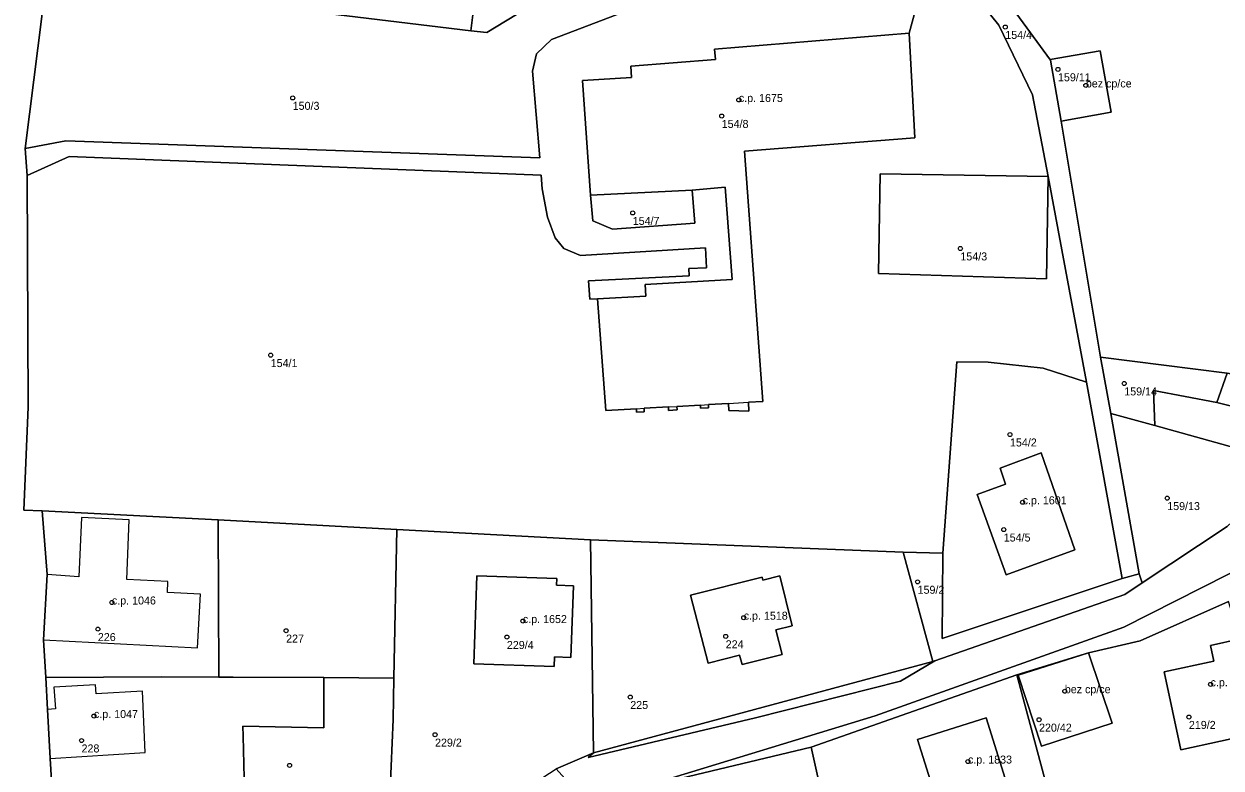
# Model space of a CAD drawing. Extents: x -878211 to -870363, y -1058464 to -1052522.
# Drawn here: x -874229 to -874079.4, y -1055986.9 to -1055893.9 of the extents above; entities that cross this region are included whole.
import ezdxf

# ---------------------------------------------------------------- set-up
doc = ezdxf.new("R2010")
doc.units = 0
for name, color, linetype in [('Definiční body', 7, 'Continuous'), ('Polygon budovy', 7, 'Continuous'), ('Polygon parcely', 7, 'Continuous')]:
    doc.layers.add(name, color=color, linetype=linetype)

msp = doc.modelspace()

# ---------------------------------------------------------------- linework, layer by layer
at = {"layer": 'Definiční body'}
for centre in [(-874106.34, -1055894.27994), (-874099.75, -1055899.56994), (-874096.27, -1055901.57994), (-874195.4, -1055903.13994), (-874139.64, -1055903.39994), (-874141.78, -1055905.39994), (-874152.9, -1055917.51994), (-874111.95, -1055921.95994), (-874198.15, -1055935.28994), (-874091.47, -1055938.82994), (-874105.75, -1055945.20994), (-874104.17, -1055953.67994), (-874086.1, -1055953.15994), (-874106.53, -1055957.08994), (-874117.3, -1055963.61994), (-874218, -1055966.19994), (-874166.63, -1055968.51994), (-874139.03, -1055968.09994), (-874219.75, -1055969.52994), (-874196.22, -1055969.71994), (-874168.63, -1055970.51994), (-874141.28, -1055970.42994), (-874098.9, -1055977.28994), (-874080.68, -1055976.42994), (-874153.21, -1055978.01994), (-874220.24, -1055980.38994), (-874083.39, -1055980.50994), (-874102.12, -1055980.84994), (-874221.79, -1055983.44994), (-874177.61, -1055982.71994), (-874195.79, -1055986.54994), (-874111, -1055986.07994)]:
    msp.add_circle(centre, 0.25, dxfattribs=at)
at = {"layer": 'Polygon budovy'}
for points in [[(-874136.65, -1055941.08), (-874138.95, -1055909.81), (-874117.65, -1055908.12), (-874118.34, -1055895.06), (-874142.68, -1055897.05), (-874142.57, -1055898.35), (-874153.14, -1055899.17), (-874153.07, -1055900.58), (-874159.18, -1055900.97), (-874158.19, -1055915.28), (-874145.48, -1055914.66), (-874141.34, -1055914.28), (-874140.49, -1055925.85), (-874151.35, -1055926.46), (-874151.26, -1055927.93), (-874157.3, -1055928.24), (-874156.28, -1055942.2), (-874152.43, -1055941.98), (-874151.48, -1055941.93), (-874148.44, -1055941.75), (-874147.39, -1055941.69), (-874144.44, -1055941.52), (-874143.44, -1055941.47), (-874140.95, -1055941.33), (-874138.45, -1055941.18)], [(-874094.48, -1055897.24), (-874100.72, -1055898.32), (-874100.7, -1055898.44), (-874099.36, -1055906.04), (-874093.11, -1055904.93)], [(-874106.24, -1055962.76), (-874097.65, -1055959.61), (-874101.87, -1055947.51), (-874106.98, -1055949.42), (-874106.3, -1055951.42), (-874109.85, -1055952.71)], [(-874215.83, -1055955.85), (-874221.8, -1055955.59), (-874222.15, -1055963.01), (-874226.1, -1055962.72), (-874226.55, -1055970.88), (-874207.28, -1055971.88), (-874206.91, -1055965.15), (-874211.06, -1055964.95), (-874211, -1055963.58), (-874216.11, -1055963.32)], [(-874160.32, -1055964.1), (-874162.42, -1055964.02), (-874162.39, -1055963.22), (-874172.39, -1055962.87), (-874172.76, -1055973.86), (-874162.72, -1055974.2), (-874162.68, -1055972.98), (-874160.64, -1055973.06)], [(-874134.23, -1055972.68), (-874135, -1055969.6), (-874132.96, -1055969.1), (-874134.5, -1055962.88), (-874136.63, -1055963.42), (-874136.72, -1055963.04), (-874145.68, -1055965.27), (-874143.47, -1055973.79), (-874139.54, -1055972.8), (-874139.23, -1055973.96)], [(-874080.69, -1055971.59), (-874080.27, -1055973.53), (-874086.47, -1055974.86), (-874084.39, -1055984.6), (-874074.5, -1055982.46), (-874076.97, -1055970.76)], [(-874095.92, -1055972.47), (-874104.71, -1055975.28), (-874101.8, -1055984.16), (-874092.97, -1055981.3)], [(-874226.06, -1055979.57), (-874225.73, -1055985.69), (-874213.85, -1055984.94), (-874214.16, -1055977.3), (-874219.98, -1055977.63), (-874220.04, -1055976.48), (-874225.26, -1055976.78), (-874225.04, -1055979.5)], [(-874108.71, -1055980.6), (-874117.29, -1055983.34), (-874113.9, -1055994.21), (-874105.32, -1055991.52)]]:
    msp.add_lwpolyline(points, close=True, dxfattribs=at)
at = {"layer": 'Polygon parcely'}
for points in [[(-874173.12, -1055894.76), (-874171.15, -1055894.95), (-874141.67, -1055877.06), (-874141.48, -1055873.95), (-874138.66, -1055866.58), (-874140.98, -1055866.6), (-874169.37, -1055864.28), (-874170.7, -1055875.09), (-874168.93, -1055875.31), (-874168.66, -1055873.18), (-874162.75, -1055873.94), (-874164.36, -1055887.05), (-874172.05, -1055886.05)], [(-874111.4, -1055883.75), (-874119.16, -1055874.27), (-874121.55, -1055875.84), (-874125.25, -1055870.66), (-874121.62, -1055867.87), (-874123.24, -1055866.7), (-874126.13, -1055867), (-874128.39, -1055869.44), (-874121.43, -1055879.34), (-874119.87, -1055878.26), (-874107.16, -1055894.04), (-874102.92, -1055902.77), (-874100.96, -1055912.98), (-874096.17, -1055938.65), (-874091.73, -1055963.2), (-874089.6, -1055962.63), (-874093.15, -1055942.56), (-874094.45, -1055935.55), (-874099.36, -1055906.04), (-874100.7, -1055898.44)], [(-874139.46, -1055884.6), (-874139.01, -1055882.36), (-874138.82, -1055874.83), (-874141.48, -1055873.95), (-874141.67, -1055877.06), (-874171.15, -1055894.95), (-874173.12, -1055894.76), (-874226.18, -1055888.3), (-874228.83, -1055909.48), (-874223.75, -1055908.5), (-874164.5, -1055910.61), (-874165.41, -1055899.81), (-874164.91, -1055897.63), (-874163.05, -1055895.84), (-874142.6, -1055888.02), (-874140.22, -1055886.16)], [(-874157.3, -1055928.24), (-874156.28, -1055942.2), (-874152.43, -1055941.98), (-874152.41, -1055942.43), (-874151.46, -1055942.38), (-874151.48, -1055941.93), (-874148.44, -1055941.75), (-874148.41, -1055942.2), (-874147.36, -1055942.14), (-874147.39, -1055941.69), (-874144.44, -1055941.52), (-874144.42, -1055941.92), (-874143.42, -1055941.87), (-874143.44, -1055941.47), (-874140.95, -1055941.33), (-874140.89, -1055942.22), (-874138.39, -1055942.28), (-874138.45, -1055941.18), (-874136.65, -1055941.08), (-874138.95, -1055909.81), (-874117.65, -1055908.12), (-874118.34, -1055895.06), (-874142.68, -1055897.05), (-874142.57, -1055898.35), (-874153.14, -1055899.17), (-874153.07, -1055900.58), (-874159.18, -1055900.97), (-874158.19, -1055915.28), (-874145.48, -1055914.66), (-874141.34, -1055914.28), (-874140.49, -1055925.85), (-874151.35, -1055926.46), (-874151.26, -1055927.93)], [(-874100.7, -1055898.44), (-874099.36, -1055906.04), (-874093.11, -1055904.93), (-874094.48, -1055897.24), (-874100.72, -1055898.32)], [(-874100.96, -1055912.98), (-874101.17, -1055925.74), (-874122.2, -1055925.09), (-874121.99, -1055912.63)], [(-874100.96, -1055912.98), (-874121.99, -1055912.63), (-874122.2, -1055925.09), (-874101.17, -1055925.74)], [(-874145.48, -1055914.66), (-874158.19, -1055915.28), (-874157.87, -1055918.52), (-874155.43, -1055919.55), (-874145.14, -1055918.81)], [(-874087.66, -1055944.09), (-874087.81, -1055939.69), (-874079.9, -1055941.21), (-874078.61, -1055937.52), (-874094.45, -1055935.55), (-874093.15, -1055942.56)], [(-874096.17, -1055938.65), (-874101.59, -1055936.9), (-874108.49, -1055936.17), (-874112.39, -1055936.12), (-874114.15, -1055960.03), (-874114.23, -1055970.71), (-874091.73, -1055963.2)], [(-874048.9, -1055942.26), (-874078.61, -1055937.52), (-874079.9, -1055941.21), (-874050.57, -1055948.5)], [(-874074.08, -1055951.93), (-874074.15, -1055950.18), (-874074.6, -1055949.3), (-874076.79, -1055947.22), (-874077.48, -1055946.93), (-874087.66, -1055944.09), (-874093.15, -1055942.56), (-874089.6, -1055962.63), (-874089.25, -1055963.74), (-874078.62, -1055956.69), (-874074.62, -1055952.99)], [(-874101.87, -1055947.51), (-874097.65, -1055959.61), (-874106.24, -1055962.76), (-874109.85, -1055952.71), (-874106.3, -1055951.42), (-874106.98, -1055949.42)], [(-874101.87, -1055947.51), (-874106.98, -1055949.42), (-874106.3, -1055951.42), (-874109.85, -1055952.71), (-874106.24, -1055962.76), (-874097.65, -1055959.61)], [(-874211.82, -1055975.49), (-874204.65, -1055975.53), (-874204.73, -1055955.87), (-874226.71, -1055954.76), (-874226.1, -1055962.72), (-874226.55, -1055970.88), (-874226.27, -1055975.58)], [(-874202.83, -1055975.54), (-874191.49, -1055975.58), (-874182.74, -1055975.64), (-874182.38, -1055957.09), (-874204.73, -1055955.87), (-874204.65, -1055975.53)], [(-874176.51, -1055989.77), (-874166.62, -1055989.69), (-874162.47, -1055986.98), (-874157.79, -1055984.97), (-874158.18, -1055958.38), (-874182.38, -1055957.09), (-874182.74, -1055975.64), (-874182.85, -1055980.84), (-874183.21, -1055989.57)], [(-874158.18, -1055958.38), (-874157.79, -1055984.97), (-874115.39, -1055973.58), (-874119.1, -1055959.91)], [(-874137.54, -1055980.63), (-874119.42, -1055976.03), (-874115.14, -1055973.51), (-874091.38, -1055965.21), (-874089.25, -1055963.74), (-874089.6, -1055962.63), (-874091.73, -1055963.2), (-874114.23, -1055970.71), (-874114.15, -1055960.03), (-874119.1, -1055959.91), (-874115.39, -1055973.58), (-874157.79, -1055984.97), (-874158.47, -1055985.59)], [(-874162.39, -1055963.22), (-874172.39, -1055962.87), (-874172.76, -1055973.86), (-874162.72, -1055974.2), (-874162.68, -1055972.98), (-874160.64, -1055973.06), (-874160.32, -1055964.1), (-874162.42, -1055964.02)], [(-874162.39, -1055963.22), (-874162.42, -1055964.02), (-874160.32, -1055964.1), (-874160.64, -1055973.06), (-874162.68, -1055972.98), (-874162.72, -1055974.2), (-874172.76, -1055973.86), (-874172.39, -1055962.87)], [(-874132.96, -1055969.1), (-874135, -1055969.6), (-874134.23, -1055972.68), (-874139.23, -1055973.96), (-874139.54, -1055972.8), (-874143.47, -1055973.79), (-874145.68, -1055965.27), (-874136.72, -1055963.04), (-874136.63, -1055963.42), (-874134.5, -1055962.88)], [(-874132.96, -1055969.1), (-874134.5, -1055962.88), (-874136.63, -1055963.42), (-874136.72, -1055963.04), (-874145.68, -1055965.27), (-874143.47, -1055973.79), (-874139.54, -1055972.8), (-874139.23, -1055973.96), (-874134.23, -1055972.68), (-874135, -1055969.6)], [(-874095.92, -1055972.47), (-874104.9, -1055975.23), (-874098.11, -1056000.54), (-874081, -1055995.96), (-874072.17, -1055993.59), (-874074.5, -1055982.46), (-874084.39, -1055984.6), (-874086.47, -1055974.86), (-874080.27, -1055973.53), (-874080.69, -1055971.59), (-874076.97, -1055970.76), (-874078.43, -1055966.08), (-874089.47, -1055971)], [(-874076.97, -1055970.76), (-874080.69, -1055971.59), (-874080.27, -1055973.53), (-874086.47, -1055974.86), (-874084.39, -1055984.6), (-874074.5, -1055982.46)], [(-874095.92, -1055972.47), (-874092.97, -1055981.3), (-874101.8, -1055984.16), (-874104.71, -1055975.28)], [(-874095.92, -1055972.47), (-874104.71, -1055975.28), (-874101.8, -1055984.16), (-874092.97, -1055981.3)], [(-874201.61, -1055982.92), (-874201.64, -1055981.66), (-874191.51, -1055981.86), (-874191.49, -1055975.58), (-874202.83, -1055975.54), (-874204.65, -1055975.53), (-874211.82, -1055975.49), (-874226.27, -1055975.58), (-874226.06, -1055979.57), (-874225.73, -1055985.69), (-874225.42, -1055990.5), (-874213.22, -1055990.2), (-874206.18, -1055989.97), (-874201.44, -1055989.92)], [(-874182.85, -1055980.84), (-874182.74, -1055975.64), (-874191.49, -1055975.58), (-874191.51, -1055981.86), (-874201.64, -1055981.66), (-874201.61, -1055982.92), (-874201.44, -1055989.92), (-874201.26, -1055989.92), (-874198.58, -1055989.89), (-874183.21, -1055989.57)], [(-874125.51, -1056007.16), (-874104.71, -1056002.08), (-874098.11, -1056000.54), (-874104.9, -1055975.23), (-874130.58, -1055984.27)], [(-874117.29, -1055983.34), (-874113.9, -1055994.21), (-874105.32, -1055991.52), (-874108.71, -1055980.6)], [(-874117.29, -1055983.34), (-874108.71, -1055980.6), (-874105.32, -1055991.52), (-874113.9, -1055994.21)], [(-874158.79, -1055991.05), (-874149.24, -1056012.87), (-874126.98, -1056007.69), (-874125.51, -1056007.16), (-874130.58, -1055984.27), (-874151.7, -1055989.31)]]:
    msp.add_lwpolyline(points, close=True, dxfattribs=at)
for points in [[(-874117.24, -1055890.93), (-874118.34, -1055895.06), (-874117.65, -1055908.12), (-874138.95, -1055909.81), (-874136.65, -1055941.08), (-874138.45, -1055941.18), (-874138.39, -1055942.28), (-874140.89, -1055942.22), (-874140.95, -1055941.33), (-874143.44, -1055941.47), (-874143.42, -1055941.87), (-874144.42, -1055941.92), (-874144.44, -1055941.52), (-874147.39, -1055941.69), (-874147.36, -1055942.14), (-874148.41, -1055942.2), (-874148.44, -1055941.75), (-874151.48, -1055941.93), (-874151.46, -1055942.38), (-874152.41, -1055942.43), (-874152.43, -1055941.98), (-874156.28, -1055942.2), (-874157.3, -1055928.24), (-874158.25, -1055928.29), (-874158.42, -1055926.01), (-874145.86, -1055925.36), (-874145.91, -1055924.46), (-874143.67, -1055924.36), (-874143.8, -1055921.86), (-874159.41, -1055922.82), (-874161.53, -1055921.96), (-874162.6, -1055920.62), (-874163.56, -1055918.05), (-874164.2, -1055914.49), (-874164.33, -1055912.78), (-874223.33, -1055910.47), (-874228.58, -1055912.84), (-874228.48, -1055941.79), (-874228.99, -1055954.68), (-874226.71, -1055954.76), (-874204.73, -1055955.87), (-874182.38, -1055957.09), (-874158.18, -1055958.38), (-874119.1, -1055959.91), (-874114.15, -1055960.03), (-874112.39, -1055936.12), (-874108.49, -1055936.17), (-874101.59, -1055936.9), (-874096.17, -1055938.65), (-874100.96, -1055912.98), (-874102.92, -1055902.77), (-874107.16, -1055894.04), (-874119.87, -1055878.26)], [(-874111.4, -1055883.75), (-874100.7, -1055898.44), (-874100.72, -1055898.32), (-874094.48, -1055897.24), (-874093.11, -1055904.93), (-874099.36, -1055906.04), (-874094.45, -1055935.55), (-874078.61, -1055937.52), (-874048.9, -1055942.26), (-874046.27, -1055942.89), (-874042.56, -1055943.67), (-874039.9, -1055943.65), (-874013.08, -1055937.97), (-873988.5, -1055932.46), (-873973.58, -1055928.96), (-873917.73, -1055916.64), (-873915.01, -1055914.08), (-873920.86, -1055882.46)], [(-874226.18, -1055888.3), (-874173.12, -1055894.76), (-874172.05, -1055886.05)], [(-874225.42, -1055990.5), (-874225.73, -1055985.69), (-874226.06, -1055979.57), (-874226.27, -1055975.58), (-874226.55, -1055970.88), (-874226.1, -1055962.72), (-874226.71, -1055954.76), (-874228.99, -1055954.68), (-874228.48, -1055941.79), (-874228.58, -1055912.84), (-874228.83, -1055909.48), (-874226.18, -1055888.3)], [(-874142.6, -1055888.02), (-874163.05, -1055895.84), (-874164.91, -1055897.63), (-874165.41, -1055899.81), (-874164.5, -1055910.61), (-874223.75, -1055908.5), (-874228.83, -1055909.48), (-874228.58, -1055912.84), (-874223.33, -1055910.47), (-874164.33, -1055912.78), (-874164.2, -1055914.49), (-874163.56, -1055918.05), (-874162.6, -1055920.62), (-874161.53, -1055921.96), (-874159.41, -1055922.82), (-874143.8, -1055921.86), (-874143.67, -1055924.36), (-874145.91, -1055924.46), (-874145.86, -1055925.36), (-874158.42, -1055926.01), (-874158.25, -1055928.29), (-874157.3, -1055928.24), (-874151.26, -1055927.93), (-874151.35, -1055926.46), (-874140.49, -1055925.85), (-874141.34, -1055914.28), (-874145.48, -1055914.66), (-874145.14, -1055918.81), (-874155.43, -1055919.55), (-874157.87, -1055918.52), (-874158.19, -1055915.28), (-874159.18, -1055900.97), (-874153.07, -1055900.58), (-874153.14, -1055899.17), (-874142.57, -1055898.35), (-874142.68, -1055897.05), (-874118.34, -1055895.06), (-874117.24, -1055890.93)], [(-874050.57, -1055948.5), (-874079.9, -1055941.21), (-874087.81, -1055939.69), (-874087.66, -1055944.09), (-874077.48, -1055946.93)], [(-874078.62, -1055956.69), (-874089.25, -1055963.74), (-874091.38, -1055965.21), (-874115.14, -1055973.51), (-874119.42, -1055976.03), (-874137.54, -1055980.63), (-874158.47, -1055985.59), (-874157.79, -1055984.97), (-874162.47, -1055986.98), (-874158.79, -1055991.05), (-874150.97, -1055989.01), (-874122.59, -1055980.36), (-874091.53, -1055969.3), (-874062.33, -1055954.49)], [(-874062.33, -1055954.49), (-874091.53, -1055969.3), (-874122.59, -1055980.36), (-874150.97, -1055989.01), (-874158.79, -1055991.05), (-874151.7, -1055989.31), (-874130.58, -1055984.27), (-874104.9, -1055975.23), (-874095.92, -1055972.47), (-874089.47, -1055971), (-874078.43, -1055966.08)]]:
    msp.add_lwpolyline(points, dxfattribs=at)

# ---------------------------------------------------------------- texts
at = {"layer": 'Definiční body'}
for s, p in [('154/4', (-874106.34, -1055895.769)), ('159/11', (-874099.75, -1055901.059)), ('bez cp/ce', (-874096.27, -1055901.83)), ('c.p. 1675', (-874139.64, -1055903.649)), ('150/3', (-874195.4, -1055904.629)), ('154/8', (-874141.78, -1055906.889)), ('154/7', (-874152.9, -1055919.009)), ('154/3', (-874111.95, -1055923.449)), ('154/1', (-874198.15, -1055936.779)), ('159/14', (-874091.47, -1055940.319)), ('154/2', (-874105.75, -1055946.699)), ('c.p. 1601', (-874104.17, -1055953.929)), ('159/13', (-874086.1, -1055954.649)), ('154/5', (-874106.53, -1055958.579)), ('159/2', (-874117.3, -1055965.109)), ('c.p. 1046', (-874218, -1055966.45)), ('c.p. 1652', (-874166.63, -1055968.77)), ('c.p. 1518', (-874139.03, -1055968.35)), ('226', (-874219.75, -1055971.019)), ('227', (-874196.22, -1055971.209)), ('229/4', (-874168.63, -1055972.009)), ('224', (-874141.28, -1055971.919)), ('c.p. 1528', (-874080.68, -1055976.679)), ('bez cp/ce', (-874098.9, -1055977.54)), ('225', (-874153.21, -1055979.509)), ('c.p. 1047', (-874220.24, -1055980.639)), ('220/42', (-874102.12, -1055982.339)), ('219/2', (-874083.39, -1055981.999)), ('229/2', (-874177.61, -1055984.209)), ('228', (-874221.79, -1055984.939)), ('c.p. 1833', (-874111, -1055986.33))]:
    msp.add_text(s, height=0.999996, dxfattribs=at).set_placement(p)

doc.saveas('drawing.dxf')
